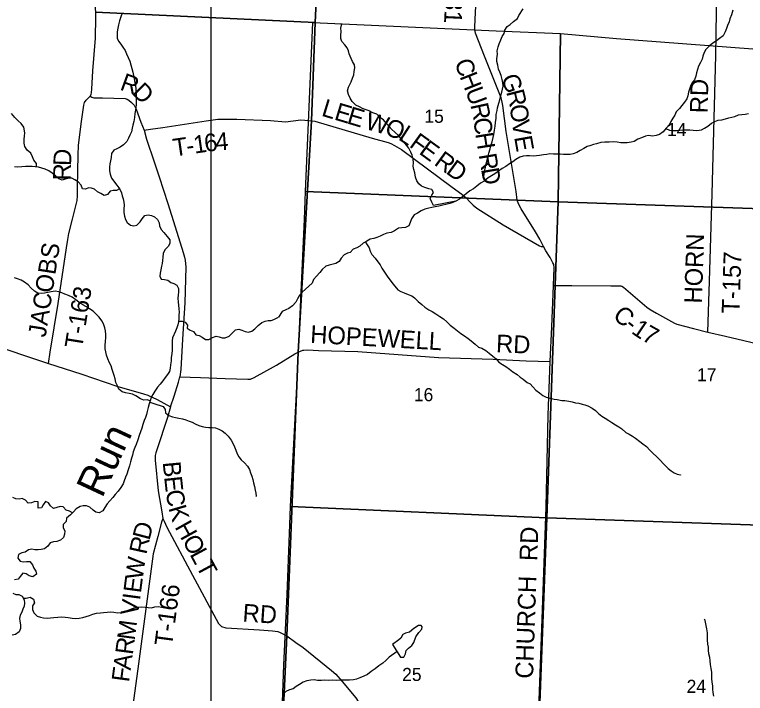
# Model space of a CAD drawing. Extents: x 1759416 to 2214760, y 252598 to 1116833.
# Drawn here: x 1998888 to 2011247, y 845400 to 856869 of the extents above; entities that cross this region are included whole.
import ezdxf

# ---------------------------------------------------------------- set-up
doc = ezdxf.new("R2010")
doc.units = 0
for name, color, linetype in [('GM_X_County_Road', 7, 'Continuous'), ('GM_X_County_Road_Text', 7, 'Continuous'), ('GM_X_Minor_Lake', 7, 'Continuous'), ('GM_X_Minor_River', 7, 'Continuous'), ('GM_X_Minor_River_Text', 7, 'Continuous'), ('GM_X_Section', 7, 'Continuous'), ('GM_X_Section_Text', 7, 'Continuous'), ('GM_X_Township', 7, 'Continuous'), ('GM_X_Township_Road', 7, 'Continuous'), ('GM_X_Township_Road_Text', 7, 'Continuous'), ('GM_X_Township_ROW', 7, 'Continuous'), ('SC_Scratch1', 7, 'Continuous')]:
    doc.layers.add(name, color=color, linetype=linetype)

msp = doc.modelspace()

# ---------------------------------------------------------------- linework, layer by layer
at = {"layer": 'GM_X_County_Road'}
for points in [[(2000300, 858293), (2000297, 858245), (2000275, 858005), (2000272, 857943), (2000258, 857355), (2000246, 857204), (2000241, 857097), (2000253, 856911), (2000256, 856852)], [(2008004, 852291), (2008014, 852590), (2008008, 852646), (2007992, 852677), (2007943, 852763), (2007871, 852880), (2007832, 852952), (2007770, 853077), (2007699, 853198), (2007454, 853586), (2007411, 853672), (2007389, 853735), (2007368, 853881), (2007199, 854893), (2007143, 855333), (2007129, 855421), (2007114, 855465), (2006835, 856167), (2006681, 856555), (2006673, 856615), (2006669, 856657), (2006678, 856785), (2006723, 857708)], [(2000256, 856852), (2000258, 856826), (2000252, 856469), (2000203, 855919), (2000187, 855612), (2000185, 855552), (2000178, 855520), (2000164, 855494), (2000196, 855476), (2000226, 855465), (2000376, 855464), (2000756, 855451), (2000793, 855439), (2000821, 855422), (2000865, 855387), (2000912, 855339), (2000944, 855274), (2001023, 855053), (2001078, 854916), (2001120, 854765), (2001250, 854384), (2001333, 854131), (2001481, 853676), (2001605, 853283), (2001738, 852848), (2001761, 852772), (2001770, 852720), (2001781, 852599), (2001766, 852000), (2001727, 851385), (2001697, 850874), (2001683, 850750)], [(2003777, 851198), (2003847, 851204), (2004029, 851194), (2004694, 851174), (2006059, 851074), (2006982, 851045), (2007537, 851020), (2007948, 851008), (2007973, 851594), (2008004, 852291), (2008313, 852292), (2008974, 852288), (2009142, 852285), (2009158, 852279), (2009188, 852265), (2009581, 851928), (2009634, 851885), (2009744, 851823), (2010050, 851656), (2010090, 851640), (2010372, 851564), (2010610, 851505), (2010910, 851435), (2011842, 851218)], [(1998394, 851327), (1999461, 850973), (1999584, 850932), (2000027, 850792), (2000617, 850592), (2001068, 850460), (2001138, 850436), (2001297, 850365), (2001523, 850244), (2001584, 850422), (2001658, 850656), (2001683, 850750)], [(2001683, 850750), (2001683, 850750), (2002031, 850739), (2002448, 850722), (2002834, 850710), (2002876, 850709), (2002940, 850740), (2003315, 850948), (2003625, 851137), (2003685, 851167), (2003761, 851197), (2003777, 851198)], [(2007679, 843011), (2007681, 843553), (2007729, 844525), (2007802, 846500), (2007875, 848551), (2007913, 850100), (2007948, 851008)]]:
    msp.add_lwpolyline(points, dxfattribs=at)
at = {"layer": 'GM_X_Minor_Lake'}
for points in [[(2005416, 846010), (2005468, 846012), (2005500, 846068), (2005510, 846124), (2005548, 846166), (2005604, 846209), (2005638, 846261), (2005676, 846353), (2005724, 846427), (2005776, 846485), (2005780, 846526), (2005764, 846548), (2005720, 846548), (2005642, 846495), (2005566, 846435), (2005498, 846417), (2005456, 846395), (2005422, 846335), (2005386, 846303), (2005280, 846226)], [(2005280, 846226), (2005416, 846010)]]:
    msp.add_lwpolyline(points, dxfattribs=at)
at = {"layer": 'GM_X_Minor_River'}
for points in [[(2000704, 856894), (2000685, 856834), (2000663, 856765), (2000644, 856697), (2000633, 856639), (2000623, 856581), (2000622, 856530), (2000624, 856474), (2000645, 856422), (2000682, 856371), (2000720, 856319), (2000757, 856263), (2000781, 856209), (2000810, 856147), (2000835, 856083), (2000853, 856019), (2000870, 855957), (2000885, 855897), (2000897, 855841), (2000912, 855787), (2000920, 855725), (2000931, 855673), (2000938, 855611), (2000943, 855475), (2000944, 855355), (2000939, 855288), (2000922, 855200), (2000913, 855132), (2000902, 855065), (2000886, 854999), (2000875, 854949), (2000863, 854888), (2000838, 854830), (2000815, 854780), (2000783, 854723), (2000728, 854671), (2000670, 854630), (2000619, 854603), (2000567, 854579), (2000529, 854522), (2000518, 854456), (2000509, 854398), (2000499, 854347), (2000492, 854291), (2000495, 854227), (2000501, 854171), (2000526, 854107), (2000617, 853988), (2000666, 853918), (2000694, 853860), (2000707, 853806), (2000722, 853754), (2000734, 853702), (2000741, 853648), (2000737, 853586), (2000736, 853528), (2000745, 853463), (2000761, 853410), (2000794, 853354), (2000850, 853312), (2000902, 853303), (2000954, 853309), (2001010, 853366), (2001043, 853418), (2001092, 853473), (2001148, 853484), (2001200, 853476), (2001253, 853455), (2001305, 853405)], [(2011037, 856947), (2011012, 856867), (2010984, 856801), (2010970, 856750), (2010946, 856688), (2010930, 856636), (2010904, 856576), (2010870, 856510), (2010812, 856464), (2010758, 856429), (2010698, 856387), (2010634, 856335), (2010580, 856281), (2010552, 856231), (2010528, 856166), (2010514, 856114), (2010486, 856062), (2010456, 855996), (2010437, 855944), (2010419, 855886), (2010409, 855831), (2010387, 855769), (2010341, 855711), (2010319, 855659), (2010287, 855561), (2010275, 855498), (2010257, 855446), (2010215, 855388), (2010175, 855336), (2010131, 855284), (2010075, 855226), (2010053, 855171), (2010020, 855119), (2009984, 855065), (2009966, 855015), (2009910, 854953), (2009858, 854890), (2009792, 854846), (2009736, 854826), (2009678, 854816), (2009608, 854828), (2009556, 854814), (2009490, 854786), (2009430, 854766), (2009364, 854728), (2009314, 854715), (2009250, 854703), (2009196, 854701), (2009140, 854705), (2009080, 854715), (2009015, 854719), (2008943, 854715), (2008871, 854713), (2008805, 854707), (2008731, 854687), (2008681, 854673), (2008619, 854653), (2008569, 854641), (2008515, 854608), (2008453, 854572), (2008399, 854542), (2008337, 854518), (2008285, 854508), (2008219, 854506), (2008169, 854504), (2008113, 854510), (2008053, 854512), (2008003, 854510), (2007939, 854518), (2007887, 854506), (2007833, 854500), (2007767, 854491), (2007663, 854479), (2007595, 854485), (2007545, 854485), (2007487, 854477), (2007433, 854459), (2007367, 854419), (2007313, 854383), (2007259, 854349), (2007193, 854302), (2007131, 854268), (2007073, 854224), (2007011, 854180), (2006953, 854146), (2006899, 854110), (2006829, 854055), (2006769, 854021), (2006703, 853971), (2006647, 853923), (2006589, 853889), (2006525, 853839), (2006471, 853796), (2006411, 853752), (2006351, 853718)], [(2006845, 854068), (2006825, 854126), (2006831, 854180), (2006841, 854242), (2006865, 854342), (2006872, 854394), (2006890, 854463), (2006910, 854529), (2006930, 854599), (2006944, 854657), (2006962, 854719), (2006980, 854792), (2006990, 854842), (2007006, 854916), (2007016, 854984), (2007020, 855046), (2007031, 855120), (2007033, 855179), (2007049, 855247), (2007057, 855297), (2007077, 855371), (2007093, 855431), (2007113, 855500), (2007129, 855560), (2007141, 855610), (2007149, 855662), (2007147, 855716), (2007131, 855774), (2007114, 855839), (2007094, 855895), (2007074, 855949), (2007058, 856017), (2007046, 856075), (2007044, 856125), (2007054, 856201), (2007048, 856258), (2007064, 856326), (2007084, 856378), (2007111, 856446), (2007133, 856498), (2007167, 856549), (2007181, 856609), (2007219, 856667), (2007271, 856703), (2007327, 856751), (2007393, 856803), (2007413, 856854), (2007489, 856966)], [(2006351, 853718), (2005971, 853643), (2005945, 853700), (2005915, 853760), (2005945, 853816), (2005971, 853866), (2005943, 853916), (2005891, 853928), (2005828, 853950), (2005772, 853968), (2005722, 854008), (2005690, 854060), (2005668, 854125), (2005658, 854197), (2005642, 854255), (2005628, 854311), (2005634, 854367), (2005626, 854429), (2005609, 854493), (2005587, 854546), (2005553, 854610), (2005513, 854662), (2005469, 854718), (2005425, 854772), (2005385, 854822), (2005321, 854882), (2005269, 854926), (2005222, 854978), (2005180, 855031), (2005126, 855089), (2005066, 855133), (2005012, 855187), (2004948, 855211), (2004886, 855241), (2004834, 855259), (2004770, 855283), (2004718, 855309), (2004657, 855341), (2004595, 855401), (2004563, 855459), (2004537, 855517), (2004519, 855583), (2004537, 855644), (2004577, 855734), (2004601, 855796), (2004623, 855852), (2004629, 855910), (2004639, 855969), (2004634, 856021), (2004604, 856075), (2004578, 856129), (2004546, 856205), (2004532, 856259), (2004510, 856309), (2004472, 856360), (2004424, 856416), (2004406, 856466), (2004403, 856524), (2004409, 856584), (2004405, 856638), (2004417, 856692), (2004409, 856718)], [(1999257, 854294), (1999260, 854353), (1999211, 854412), (1999188, 854468), (1999162, 854526), (1999101, 854580), (1999059, 854639), (1999050, 854695), (1999049, 854762), (1999057, 854816), (1999062, 854874), (1999041, 854966), (1999001, 855028), (1998948, 855075), (1998889, 855133), (1998833, 855197)], [(2009904, 854946), (2009962, 854917), (2010026, 854909), (2010082, 854913), (2010140, 854919), (2010198, 854923), (2010256, 854925), (2010308, 854925), (2010364, 854917), (2010426, 854913), (2010506, 854925), (2010558, 854949), (2010614, 854987), (2010672, 855034), (2010730, 855062), (2010788, 855086), (2010846, 855090), (2010910, 855108), (2010966, 855128), (2011016, 855136), (2011066, 855146), (2011132, 855174), (2011186, 855180), (2011246, 855186), (2011300, 855197)], [(2000660, 853926), (2000608, 853895), (2000554, 853895), (2000502, 853884), (2000457, 853830), (2000403, 853813), (2000345, 853846), (2000290, 853876), (2000240, 853922), (2000190, 853939), (2000136, 853941), (2000084, 853922), (2000034, 853927), (2000011, 853985), (1999961, 854041), (1999906, 854079), (1999854, 854108), (1999800, 854108), (1999744, 854089), (1999691, 854072), (1999638, 854092), (1999582, 854139), (1999523, 854189), (1999467, 854230), (1999407, 854260), (1999348, 854275), (1999294, 854289), (1999238, 854296), (1999182, 854302), (1999128, 854301), (1999072, 854301), (1999008, 854300), (1998944, 854293), (1998886, 854299)], [(2006351, 853718), (2006299, 853694), (2006247, 853676), (2006179, 853660), (2006129, 853650), (2006065, 853634), (2006001, 853623), (2005943, 853609), (2005891, 853601), (2005827, 853583), (2005765, 853553), (2005703, 853517), (2005647, 853485), (2005601, 853417), (2005577, 853356), (2005553, 853298), (2005501, 853270), (2005439, 853266), (2005379, 853262), (2005313, 853218), (2005257, 853188), (2005185, 853179), (2005129, 853155), (2005069, 853123), (2005013, 853101), (2004961, 853085), (2004901, 853073), (2004843, 853039), (2004783, 853005), (2004729, 852956), (2004673, 852930), (2004615, 852906), (2004565, 852852), (2004515, 852836), (2004461, 852810), (2004411, 852754), (2004379, 852699), (2004319, 852661), (2004255, 852647), (2004205, 852635), (2004149, 852621), (2004089, 852565), (2004051, 852509), (2003995, 852448), (2003940, 852394), (2003918, 852332), (2003866, 852278), (2003808, 852230), (2003748, 852173), (2003702, 852119), (2003674, 852067), (2003644, 852013), (2003586, 851947), (2003528, 851906), (2003472, 851878), (2003410, 851850), (2003348, 851756)], [(2001305, 853405), (2001332, 853353), (2001338, 853299), (2001369, 853241), (2001413, 853190), (2001470, 853118), (2001513, 853062), (2001513, 853004), (2001482, 852952), (2001427, 852897), (2001399, 852834), (2001394, 852772), (2001391, 852716), (2001381, 852666), (2001374, 852616), (2001360, 852559), (2001349, 852499), (2001343, 852449), (2001366, 852397), (2001420, 852392), (2001478, 852384), (2001528, 852343), (2001581, 852323), (2001631, 852295), (2001657, 852244), (2001662, 852187), (2001653, 852129), (2001649, 852077), (2001654, 852009), (2001659, 851959), (2001665, 851895), (2001668, 851843), (2001666, 851788), (2001663, 851732), (2001660, 851680), (2001650, 851628), (2001633, 851576), (2001609, 851519), (2001556, 851410), (2001551, 851358), (2001554, 851308), (2001554, 851258), (2001551, 851200), (2001545, 851139), (2001538, 851077), (2001533, 851017), (2001523, 850951), (2001518, 850895), (2001509, 850840), (2001475, 850788), (2001436, 850737), (2001392, 850679), (2001347, 850626), (2001305, 850573), (2001258, 850509), (2001223, 850448), (2001199, 850398), (2001182, 850344), (2001165, 850293), (2001147, 850229), (2001132, 850163), (2001117, 850112), (2001099, 850060), (2001080, 850008), (2001058, 849943), (2001039, 849879), (2001018, 849821), (2000994, 849756), (2000971, 849684), (2000944, 849605), (2000923, 849553), (2000895, 849480), (2000880, 849426), (2000866, 849376), (2000849, 849315), (2000830, 849245), (2000809, 849175), (2000783, 849106), (2000764, 849052), (2000741, 848989), (2000721, 848939), (2000682, 848881), (2000637, 848816), (2000589, 848759), (2000548, 848709), (2000496, 848654), (2000453, 848603), (2000414, 848539), (2000378, 848484), (2000319, 848450), (2000264, 848459), (2000214, 848493), (2000160, 848546), (2000105, 848570), (2000047, 848569), (1999994, 848559), (1999930, 848518), (1999881, 848465), (1999831, 848415), (1999764, 848360), (1999758, 848304)], [(2004822, 853027), (2004853, 852977), (2004883, 852927), (2004903, 852870), (2004930, 852816), (2004984, 852756), (2005032, 852694), (2005068, 852640), (2005100, 852586), (2005144, 852518), (2005186, 852447), (2005236, 852389), (2005289, 852315), (2005369, 852221), (2005421, 852189), (2005475, 852167), (2005543, 852139), (2005603, 852117), (2005653, 852085), (2005715, 852023), (2005773, 851971), (2005828, 851927), (2005894, 851881), (2005952, 851851), (2006012, 851814), (2006080, 851768), (2006140, 851728), (2006198, 851680), (2006256, 851624), (2006320, 851570), (2006377, 851526), (2006435, 851480), (2006497, 851442), (2006557, 851396), (2006609, 851356), (2006677, 851302), (2006735, 851252), (2006789, 851232), (2006857, 851192), (2006916, 851147), (2006976, 851099), (2007030, 851053), (2007076, 850999), (2007138, 850955), (2007198, 850921), (2007258, 850877), (2007314, 850833), (2007386, 850787), (2007438, 850743), (2007491, 850707), (2007555, 850655), (2007609, 850631), (2007651, 850577), (2007701, 850526), (2007763, 850480), (2007819, 850434), (2007879, 850404), (2007937, 850388), (2008013, 850374), (2008066, 850366), (2008140, 850350), (2008196, 850350), (2008260, 850338), (2008316, 850324), (2008374, 850310), (2008428, 850306), (2008484, 850289), (2008534, 850275), (2008584, 850257), (2008656, 850218), (2008714, 850178), (2008764, 850130), (2008820, 850084), (2008875, 850048), (2008939, 850010), (2008989, 849976), (2009053, 849938), (2009105, 849902), (2009157, 849868), (2009227, 849810), (2009279, 849778), (2009337, 849746), (2009387, 849710), (2009460, 849658), (2009510, 849614), (2009576, 849571), (2009630, 849509), (2009682, 849461), (2009748, 849399), (2009812, 849333), (2009856, 849283), (2009939, 849199), (2009991, 849159), (2010045, 849125), (2010095, 849103), (2010149, 849095), (2010151, 849085)], [(2001182, 850342), (2001128, 850361), (2001072, 850353), (2001018, 850378), (2000935, 850429), (2000879, 850455), (2000827, 850466), (2000765, 850478), (2000709, 850493), (2000652, 850541), (2000625, 850597), (2000601, 850652), (2000586, 850713), (2000572, 850771), (2000555, 850822), (2000539, 850874), (2000518, 850936), (2000495, 850988), (2000467, 851052), (2000442, 851114), (2000429, 851170), (2000419, 851224), (2000418, 851286), (2000426, 851347), (2000431, 851411), (2000428, 851463), (2000422, 851525), (2000411, 851575), (2000390, 851643), (2000360, 851695), (2000319, 851757), (2000269, 851810), (2000214, 851856), (2000154, 851897), (2000093, 851935), (2000039, 851968), (1999975, 852010), (1999922, 852047), (1999860, 852093), (1999797, 852122), (1999739, 852148), (1999685, 852169), (1999633, 852187), (1999575, 852194), (1999505, 852187), (1999449, 852173), (1999391, 852162), (1999335, 852158), (1999281, 852165), (1999225, 852197), (1999170, 852248), (1999114, 852306), (1999055, 852349), (1998999, 852381), (1998939, 852404), (1998885, 852420)], [(2001660, 851689), (2001719, 851689), (2001772, 851675), (2001812, 851623), (2001807, 851571), (2001857, 851540), (2001911, 851512), (2001954, 851460), (2002010, 851447), (2002060, 851417), (2002117, 851378), (2002173, 851379), (2002234, 851413), (2002294, 851436), (2002346, 851422), (2002398, 851409), (2002450, 851409), (2002514, 851438), (2002569, 851487), (2002623, 851542), (2002677, 851552), (2002729, 851535), (2002787, 851513), (2002841, 851502), (2002901, 851518), (2002952, 851559), (2003008, 851614), (2003071, 851666), (2003123, 851689), (2003177, 851698), (2003229, 851698), (2003272, 851719), (2003348, 851756)], [(2001174, 850319), (2001244, 850296), (2001295, 850279), (2001349, 850265), (2001401, 850250), (2001434, 850194), (2001438, 850142), (2001497, 850096), (2001557, 850071), (2001607, 850059), (2001667, 850050), (2001727, 850038), (2001781, 850023), (2001837, 849999), (2001888, 849980), (2001944, 849952), (2002004, 849925), (2002058, 849911), (2002116, 849900), (2002170, 849895), (2002227, 849891), (2002285, 849884), (2002339, 849866), (2002397, 849837), (2002451, 849795), (2002502, 849746), (2002551, 849678), (2002577, 849626), (2002606, 849564), (2002630, 849510), (2002653, 849450), (2002680, 849396), (2002720, 849345), (2002777, 849295), (2002827, 849237), (2002858, 849180), (2002878, 849126), (2002897, 849068), (2002914, 849014), (2002928, 848958), (2002943, 848898), (2002958, 848836), (2002968, 848784), (2002971, 848734), (2002969, 848720)], [(1999865, 848449), (1999814, 848481), (1999762, 848498), (1999710, 848554), (1999658, 848557), (1999604, 848541), (1999546, 848524), (1999494, 848566), (1999459, 848617), (1999409, 848641), (1999373, 848586), (1999342, 848536), (1999288, 848529), (1999287, 848585), (1999285, 848636), (1999229, 848641), (1999171, 848622), (1999119, 848612), (1999069, 848665), (1999018, 848693), (1998965, 848684), (1998909, 848686), (1998858, 848709)], [(1999758, 848304), (1999709, 848251), (1999709, 848199), (1999736, 848145), (1999733, 848089), (1999713, 848036), (1999662, 847988), (1999604, 847967), (1999548, 847962), (1999490, 847944), (1999447, 847885), (1999395, 847843), (1999338, 847832), (1999286, 847825), (1999232, 847827), (1999180, 847836), (1999120, 847826), (1999066, 847785), (1999010, 847774), (1998955, 847748), (1998943, 847686), (1998982, 847632), (1999032, 847620), (1999088, 847629), (1999146, 847629), (1999188, 847572), (1999213, 847514), (1999249, 847462), (1999256, 847412), (1999195, 847369), (1999136, 847387), (1999084, 847422), (1999026, 847430), (1998981, 847377), (1998945, 847327), (1998885, 847318)], [(1998856, 847095), (1998908, 847073), (1998960, 847072), (1999016, 847045), (1999049, 846981), (1999055, 846925), (1999048, 846874), (1999028, 846824), (1999007, 846774), (1998981, 846723), (1998968, 846667), (1998977, 846617), (1998987, 846555), (1998988, 846497), (1998965, 846438), (1998903, 846394), (1998845, 846383)], [(1999034, 847010), (1999084, 847011), (1999150, 847028), (1999205, 846994), (1999223, 846932), (1999188, 846878), (1999188, 846818), (1999211, 846762), (1999268, 846706), (1999324, 846687), (1999374, 846675), (1999436, 846670), (1999494, 846674), (1999552, 846681), (1999620, 846688), (1999686, 846692), (1999744, 846689), (1999794, 846683), (1999860, 846672), (1999922, 846667), (1999982, 846673), (2000044, 846684), (2000153, 846717), (2000213, 846740), (2000275, 846755), (2000339, 846763), (2000391, 846768), (2000452, 846772), (2000512, 846775), (2000564, 846770), (2000629, 846760), (2000692, 846765), (2000750, 846786), (2000808, 846808), (2000864, 846829), (2000927, 846850), (2000979, 846858), (2001035, 846863), (2001095, 846859), (2001147, 846850), (2001201, 846846), (2001259, 846861), (2001319, 846866), (2001371, 846858), (2001421, 846847)], [(2010697, 845471), (2010695, 845527), (2010687, 845587), (2010682, 845651), (2010678, 845710), (2010682, 845760), (2010666, 845822), (2010658, 845888), (2010650, 845950), (2010644, 846008), (2010628, 846069), (2010622, 846127), (2010622, 846183), (2010614, 846233), (2010609, 846303), (2010607, 846353), (2010605, 846424), (2010597, 846490), (2010585, 846544), (2010571, 846604), (2010559, 846654), (2010549, 846644)], [(2005356, 846106), (2005224, 846010), (2005168, 845953), (2005114, 845911), (2005048, 845863), (2004988, 845817), (2004920, 845771), (2004856, 845716), (2004796, 845692), (2004724, 845660), (2004672, 845640), (2004618, 845628), (2004552, 845620), (2004498, 845620), (2004442, 845624), (2004390, 845620), (2004328, 845618), (2004262, 845622), (2004204, 845618), (2004132, 845622), (2004080, 845619), (2004012, 845615), (2003954, 845629), (2003898, 845623), (2003832, 845611), (2003770, 845591), (2003704, 845551), (2003650, 845515), (2003596, 845475), (2003534, 845457), (2003476, 845434), (2003420, 845380)], [(2010713, 845351), (2010701, 845413), (2010697, 845471)]]:
    msp.add_lwpolyline(points, dxfattribs=at)
at = {"layer": 'GM_X_Section'}
for points in [[(2003934, 856734), (2007032, 856598), (2008122, 856549), (2008078, 853706), (2003808, 853883)], [(2009068, 856466), (2011373, 856292), (2013440, 856218), (2013330, 853527), (2008078, 853706), (2008122, 856549)], [(2008078, 853706), (2007887, 848368), (2003554, 848555), (2003658, 850574), (2003792, 853405), (2003808, 853883)], [(2008078, 853706), (2013330, 853527), (2013129, 848185), (2007887, 848368)], [(2003554, 848555), (2007887, 848368), (2007685, 843008), (2003343, 843179), (2003353, 843378), (2003441, 845878), (2003495, 847072), (2003543, 848252)], [(2013129, 848185), (2012985, 842821), (2008059, 842993), (2007685, 843008), (2007887, 848368)]]:
    msp.add_lwpolyline(points, close=True, dxfattribs=at)
at = {"layer": 'GM_X_Township'}
for points in [[(2014123, 842824), (2010315, 842932), (2008046, 842997), (2007679, 843011), (2004076, 843164), (2003536, 843173), (2003448, 843183), (2003402, 843192), (2003345, 843225), (2003490, 846373), (2003685, 851167), (2003906, 855077), (2003969, 856734), (2004125, 859974), (2004388, 865398), (2004447, 866486), (2004631, 869830), (2005582, 869797), (2008493, 869663), (2009323, 869634), (2009435, 869627), (2009472, 869626), (2015533, 869394)], [(2004125, 859974), (2003969, 856734), (2000253, 856911)], [(2000253, 856911), (2003969, 856734), (2003906, 855077), (2003685, 851167), (2003490, 846373), (2003345, 843225)]]:
    msp.add_lwpolyline(points, dxfattribs=at)
at = {"layer": 'GM_X_Township_Road'}
for points in [[(2010610, 851505), (2010640, 852363), (2010688, 853843), (2010749, 856179), (2010778, 858039), (2010815, 858930)], [(1999461, 850973), (1999491, 851168), (1999625, 851988), (1999764, 852929), (1999785, 853067), (1999805, 853173), (1999864, 853415), (1999943, 853730), (1999950, 853805), (1999952, 853947), (1999962, 854500), (1999966, 854659), (2000012, 855025), (2000056, 855337), (2000069, 855385), (2000095, 855423), (2000164, 855494)], [(2001078, 854916), (2001186, 854936), (2001394, 854964), (2002128, 855077), (2002322, 855105), (2002645, 855103), (2003217, 855078), (2003468, 855060), (2003731, 855090), (2003865, 855080)], [(2003865, 855080), (2003906, 855077), (2003963, 855068), (2004935, 854779), (2005205, 854709), (2005251, 854693), (2005313, 854657), (2005429, 854590), (2006287, 853955), (2006452, 853836), (2006522, 853772), (2006590, 853699), (2006645, 853647), (2006707, 853598), (2007148, 853315), (2007765, 852961), (2007793, 852950), (2007832, 852952)], [(2001523, 850244), (2001471, 850061), (2001291, 849517), (2001278, 849465), (2001264, 849417), (2001265, 849341), (2001317, 848825), (2001375, 848466), (2001393, 848357), (2001419, 848307), (2001464, 848206), (2001894, 847397), (2002335, 846581), (2002367, 846549), (2002389, 846532), (2002462, 846509), (2003028, 846474), (2003249, 846457), (2003340, 846444), (2003378, 846426)], [(2001393, 848357), (2001371, 848295), (2001308, 848049), (2001232, 847756), (2000970, 845814)], [(2003378, 846426), (2003490, 846373), (2003646, 846260), (2003770, 846177), (2004249, 845787), (2004321, 845723), (2004428, 845600), (2004659, 845322), (2005031, 844736), (2005207, 844448), (2005243, 844380), (2005289, 844321), (2005392, 844242), (2005590, 844117), (2005786, 844000), (2005868, 843953), (2006076, 843878), (2006982, 843684), (2007681, 843553)]]:
    msp.add_lwpolyline(points, dxfattribs=at)
at = {"layer": 'GM_X_Township_ROW'}
msp.add_lwpolyline([(2000970, 845814), (2000653, 843468)], dxfattribs=at)
at = {"layer": 'SC_Scratch1'}
msp.add_line((2002205, 859609), (2002318, 252598), dxfattribs=at)

# ---------------------------------------------------------------- texts
at = {"layer": 'GM_X_County_Road_Text'}
for s, rotation, p in [('C-31', 267.2576, (2006192, 857593)), ('C', 290.2299, (2006322, 856064)), ('H', 291.5986, (2006410, 855826)), ('R', 340.0529, (2000653, 855606)), ('G', 290.646, (2007109, 855803)), ('D', 314.9717, (2000856, 855540)), ('U', 290.2346, (2006506, 855582)), ('R', 284.4007, (2007199, 855565)), ('R', 282.1588, (2006595, 855345)), ('O', 277.5552, (2007259, 855335)), ('C', 277.3695, (2006645, 855111)), ('V', 278.5298, (2007294, 855068)), ('H', 278.9707, (2006678, 854857)), ('E', 280.0042, (2007335, 854799)), ('R', 279.5124, (2006735, 854502)), ('D', 279.594, (2006776, 854259)), ('C', 319.4393, (2008988, 851755)), ('HOPEWELL', 356.7302, (2003882, 851324)), ('-', 322.0013, (2009187, 851585)), ('1', 325.8765, (2009302, 851496)), ('7', 330.6209, (2009478, 851378)), ('RD', 357.5314, (2007026, 851165)), ('RD', 88.0243, (2007726, 847633)), ('CHURCH', 88.0747, (2007655, 845644))]:
    msp.add_text(s, height=300, rotation=rotation, dxfattribs=at).set_placement(p)
at = {"layer": 'GM_X_Minor_River_Text'}
msp.add_text('Run', height=500, rotation=64.9851, dxfattribs=at).set_placement((2000367, 848685))
at = {"layer": 'GM_X_Section_Text'}
for s, p in [('15', (2005818, 855041)), ('14', (2009921, 854816)), ('17', (2010429, 850674)), ('16', (2005640, 850337)), ('25', (2005442, 845609)), ('24', (2010253, 845408))]:
    msp.add_text(s, height=221, rotation=0, dxfattribs=at).set_placement(p)
at = {"layer": 'GM_X_Township_Road_Text'}
for s, rotation, p in [('RD', 88.5194, (2010608, 855200)), ('L', 343.2499, (2004063, 855164)), ('E', 343.2499, (2004278, 855100)), ('E', 343.2499, (2004493, 855035)), ('W', 344.1948, (2004801, 854942)), ('O', 339.8852, (2005130, 854849)), ('L', 327.1051, (2005362, 854767)), ('T', 8.3434, (2001588, 854470)), ('1', 8.0933, (2001932, 854520)), ('6', 7.358, (2002113, 854546)), ('4', 4.3548, (2002293, 854570)), ('F', 324.2696, (2005548, 854647)), ('E', 323.9118, (2005711, 854529)), ('D', 88.2439, (1999842, 854309)), ('-', 8.3034, (2001810, 854503)), ('R', 323.9072, (2005967, 854342)), ('D', 323.9119, (2006167, 854197)), ('R', 88.8485, (1999837, 854064)), ('HORN', 88.0673, (2010511, 851984)), ('JACOBS', 81.1699, (1999411, 851405)), ('T-157', 88.035, (2011145, 851813)), ('T-163', 80.9554, (2000029, 851216)), ('B', 275.3665, (2001392, 849307)), ('E', 276.1435, (2001416, 849057)), ('C', 278.5188, (2001442, 848821)), ('K', 286.2147, (2001487, 848534)), ('D', 75.3126, (2001167, 847974)), ('H', 299.0501, (2001589, 848213)), ('R', 77.613, (2001115, 847736)), ('O', 298.2383, (2001717, 847983)), ('L', 298.2346, (2001842, 847751)), ('W', 82.143, (2001052, 847307)), ('T', 298.239, (2001948, 847553)), ('E', 82.4481, (2001023, 847085)), ('T-166', 82.3866, (2001549, 846187)), ('V', 82.4549, (2000972, 846701)), ('I', 82.4528, (2001007, 846963)), ('RD', 356.0537, (2002736, 846615)), ('M', 82.4526, (2000917, 846287)), ('R', 82.4527, (2000885, 846043)), ('A', 82.4484, (2000850, 845781)), ('F', 82.4518, (2000823, 845580))]:
    msp.add_text(s, height=300, rotation=rotation, dxfattribs=at).set_placement(p)

doc.saveas('drawing.dxf')
